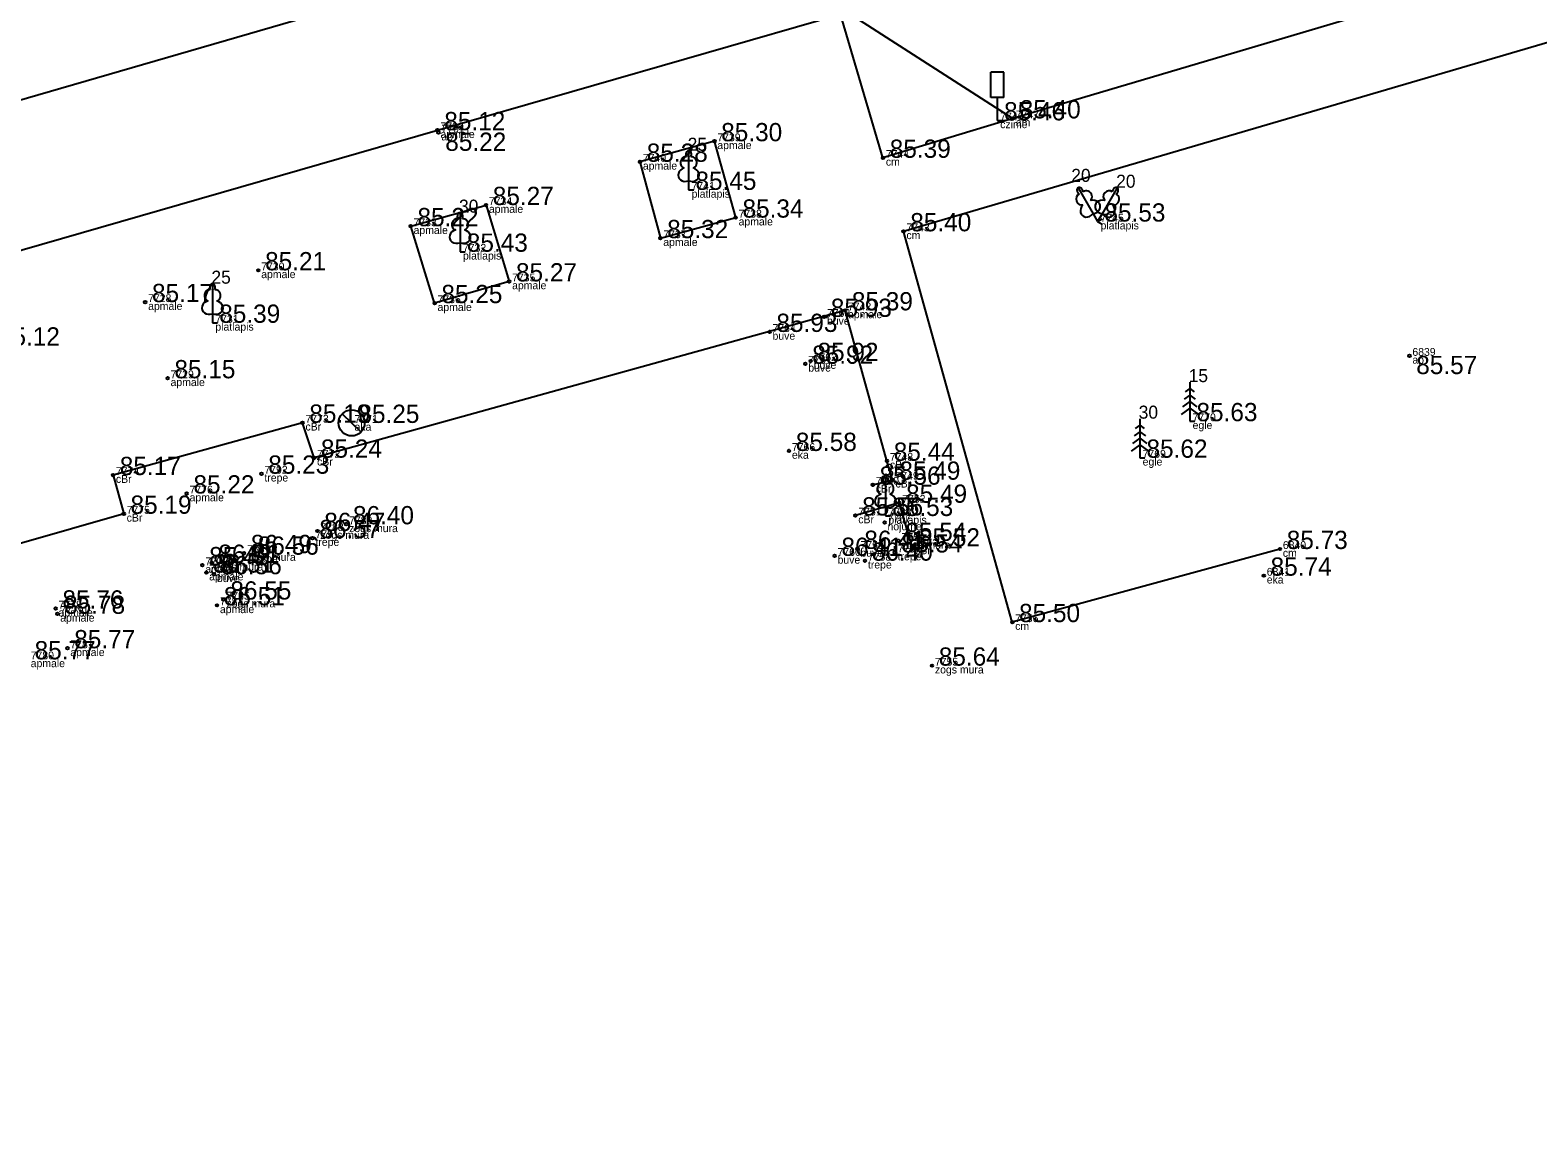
# Model space of a CAD drawing. Extents: x 614911 to 615803, y 262110 to 264311.
# Drawn here: x 615140.5 to 615198.4, y 262487.8 to 262530.5 of the extents above; entities that cross this region are included whole.
import ezdxf

# ---------------------------------------------------------------- set-up
doc = ezdxf.new("R2010")
doc.units = 0
for name, color, linetype in [('Level 1', 7, 'Continuous'), ('Level 12', 7, 'Continuous'), ('Level 16', 7, 'Continuous'), ('Level 37', 7, 'Continuous'), ('Level 53', 7, 'Continuous'), ('Level 54', 7, 'Continuous'), ('Level 57', 7, 'Continuous'), ('Level 58', 7, 'Continuous')]:
    doc.layers.add(name, color=color, linetype=linetype)

msp = doc.modelspace()

# ---------------------------------------------------------------- linework, layer by layer
at = {"layer": 'Level 1'}
for p, q in [((615165.777, 262524.715), (615165.777, 262524.368)), ((615165.777, 262524.368), (615165.977, 262524.368)), ((615181.308, 262523.452), (615181.481, 262523.151)), ((615181.654, 262523.452), (615181.481, 262523.151)), ((615181.481, 262523.151), (615181.654, 262523.251)), ((615181.481, 262523.151), (615181.654, 262523.051)), ((615156.999, 262522.34), (615156.999, 262521.993)), ((615156.999, 262521.993), (615157.199, 262521.993)), ((615147.492, 262519.614), (615147.492, 262519.267)), ((615147.492, 262519.267), (615147.692, 262519.267)), ((615185.015, 262516.74), (615184.839, 262516.612)), ((615185.015, 262516.99), (615185.015, 262515.49)), ((615185.015, 262516.74), (615185.189, 262516.612)), ((615185.015, 262516.24), (615184.737, 262516.036)), ((615185.015, 262516.49), (615184.799, 262516.332)), ((615185.015, 262516.49), (615185.231, 262516.332)), ((615185.015, 262516.24), (615185.293, 262516.036)), ((615183.096, 262515.587), (615183.096, 262514.087)), ((615185.015, 262515.99), (615184.683, 262515.746)), ((615185.015, 262515.99), (615185.349, 262515.746)), ((615185.015, 262515.49), (615185.215, 262515.49)), ((615183.096, 262515.087), (615182.88, 262514.929)), ((615183.096, 262515.337), (615182.92, 262515.209)), ((615183.096, 262515.337), (615183.27, 262515.209)), ((615183.096, 262515.087), (615183.312, 262514.929)), ((615183.096, 262514.587), (615182.764, 262514.343)), ((615183.096, 262514.837), (615182.818, 262514.633)), ((615183.096, 262514.837), (615183.374, 262514.633)), ((615183.096, 262514.587), (615183.43, 262514.343)), ((615183.096, 262514.087), (615183.296, 262514.087)), ((615173.333, 262512.199), (615173.333, 262511.852)), ((615173.333, 262511.852), (615173.533, 262511.852))]:
    msp.add_line(p, q, dxfattribs=at)
for points in [[(615165.777, 262525.868), (615165.777, 262524.715)], [(615165.867, 262525.636), (615165.866, 262525.637)], [(615180.731, 262524.45), (615181.308, 262523.452)], [(615180.925, 262524.294), (615180.923, 262524.294)], [(615182.231, 262524.45), (615181.654, 262523.452)], [(615182.192, 262524.204), (615182.192, 262524.205)], [(615156.999, 262523.493), (615156.999, 262522.34)], [(615157.089, 262523.261), (615157.088, 262523.262)], [(615147.492, 262520.767), (615147.492, 262519.614)], [(615147.582, 262520.535), (615147.581, 262520.536)], [(615173.333, 262513.352), (615173.333, 262512.199)], [(615173.423, 262513.12), (615173.422, 262513.121)]]:
    msp.add_lwpolyline(points, dxfattribs=at)
for centre, major_axis, ratio, start_param, end_param in [((615165.649, 262525.423), (-0.039, -0.212), 0.861323, 3.141593, 6.283185), ((615165.777, 262525.718), (0, -0.15), 0.707107, 3.14537, 5.287485), ((615165.777, 262525.718), (0, -0.15), 0.707107, 0.995701, 3.137816), ((615165.905, 262525.423), (0.039, -0.212), 0.861323, 0, 3.141593), ((615165.687, 262524.961), (0.307, 0.095), 0.814445, 1.570796, 4.752015), ((615165.867, 262524.961), (-0.307, 0.095), 0.814445, 1.531171, 4.712389), ((615180.842, 262524.001), (0.073, -0.203), 0.861323, 3.141593, 6.283185), ((615180.806, 262524.32), (0.075, -0.13), 0.707107, 3.14537, 5.287485), ((615180.806, 262524.32), (0.075, -0.13), 0.707107, 0.995701, 3.137816), ((615181.065, 262524.129), (0.14, -0.165), 0.861323, 0, 3.141593), ((615181.897, 262524.129), (-0.14, -0.165), 0.861323, 3.141593, 6.283185), ((615182.156, 262524.32), (-0.075, -0.13), 0.707107, 3.14537, 5.287485), ((615182.12, 262524.001), (-0.073, -0.203), 0.861323, 0, 3.141593), ((615182.156, 262524.32), (-0.075, -0.13), 0.707107, 0.995701, 3.137816), ((615181.107, 262523.62), (0.218, 0.236), 0.814445, 1.570796, 4.752015), ((615181.262, 262523.709), (-0.313, -0.071), 0.814445, 1.531171, 4.712389), ((615181.7, 262523.709), (0.313, -0.071), 0.814445, 1.570796, 4.752015), ((615181.855, 262523.62), (-0.218, 0.236), 0.814445, 1.531171, 4.712389), ((615156.871, 262523.048), (-0.039, -0.212), 0.861323, 3.141593, 6.283185), ((615156.999, 262523.343), (0, -0.15), 0.707107, 3.14537, 5.287485), ((615156.999, 262523.343), (0, -0.15), 0.707107, 0.995701, 3.137816), ((615157.127, 262523.048), (0.039, -0.212), 0.861323, 0, 3.141593), ((615156.909, 262522.586), (0.307, 0.095), 0.814445, 1.570796, 4.752015), ((615157.089, 262522.586), (-0.307, 0.095), 0.814445, 1.531171, 4.712389), ((615147.492, 262520.617), (0, -0.15), 0.707107, 3.14537, 5.287485), ((615147.492, 262520.617), (0, -0.15), 0.707107, 0.995701, 3.137816), ((615147.402, 262519.86), (0.307, 0.095), 0.814445, 1.570796, 4.752015), ((615147.364, 262520.322), (-0.039, -0.212), 0.861323, 3.141593, 6.283185), ((615147.582, 262519.86), (-0.307, 0.095), 0.814445, 1.531171, 4.712389), ((615147.62, 262520.322), (0.039, -0.212), 0.861323, 0, 3.141593), ((615173.205, 262512.907), (-0.039, -0.212), 0.861323, 3.141593, 6.283185), ((615173.333, 262513.202), (0, -0.15), 0.707107, 3.14537, 5.287485), ((615173.333, 262513.202), (0, -0.15), 0.707107, 0.995701, 3.137816), ((615173.461, 262512.907), (0.039, -0.212), 0.861323, 0, 3.141593), ((615173.243, 262512.445), (0.307, 0.095), 0.814445, 1.570796, 4.752015), ((615173.423, 262512.445), (-0.307, 0.095), 0.814445, 1.531171, 4.712389)]:
    msp.add_ellipse(centre, major_axis=major_axis, ratio=ratio, start_param=start_param, end_param=end_param, dxfattribs=at)
at = {"layer": 'Level 12'}
for p, q in [((615152.477, 262515.772), (615153.195, 262515.076)), ((615152.836, 262515.424), (615152.835, 262515.423))]:
    msp.add_line(p, q, dxfattribs=at)
msp.add_circle((615152.836, 262515.424), 0.5, dxfattribs=at)
at = {"layer": 'Level 16'}
for p, q in [((615177.874, 262528.883), (615177.374, 262528.883)), ((615177.374, 262527.914), (615177.374, 262528.883)), ((615177.874, 262527.914), (615177.874, 262528.883)), ((615177.874, 262527.914), (615177.374, 262527.914)), ((615177.628, 262527.914), (615177.628, 262527.036)), ((615177.628, 262527.036), (615177.943, 262527.036))]:
    msp.add_line(p, q, dxfattribs=at)
at = {"layer": 'Level 37'}
for points in [[(615223.546, 262552.282), (615170.292, 262536.941), (615153.815, 262531.791), (615121.081, 262522.293), (615097.679, 262519.819), (615079.491, 262520.592), (615062.627, 262523.82), (615033.227, 262532.662), (615019.453, 262538.139)], [(615199.356, 262533.372), (615178.227, 262527.111), (615173.238, 262525.598), (615171.602, 262531.108), (615171.962, 262531.125), (615178.227, 262527.111)], [(615135.871, 262487.756), (615129.672, 262489.428), (615127.391, 262497.412), (615121.959, 262516.828), (615156.135, 262526.657), (615171.602, 262531.108)], [(615188.481, 262510.585), (615178.203, 262507.778), (615174.027, 262522.778), (615200.036, 262530.406)], [(615172.848, 262513.052), (615173.608, 262513.244), (615173.392, 262513.97), (615171.784, 262519.744), (615151.397, 262514.089), (615150.952, 262515.432), (615143.674, 262513.423), (615144.087, 262511.937), (615128.007, 262507.326), (615129.988, 262500.317)], [(615174.36, 262510.682), (615173.866, 262512.359), (615172.179, 262511.871)]]:
    msp.add_lwpolyline(points, dxfattribs=at)
for points in [[(615167.584, 262523.303), (615166.766, 262526.234), (615163.908, 262525.446), (615164.692, 262522.515)], [(615158.886, 262520.855), (615156.023, 262520.021), (615155.104, 262522.974), (615157.996, 262523.786)]]:
    msp.add_lwpolyline(points, close=True, dxfattribs=at)
at = {"layer": 'Level 57'}
for centre in [(615178.227, 262527.111), (615156.135, 262526.657), (615156.171, 262526.566), (615166.766, 262526.234), (615163.908, 262525.446), (615173.238, 262525.598), (615157.996, 262523.786), (615155.104, 262522.974), (615167.584, 262523.303), (615164.692, 262522.515), (615174.027, 262522.778), (615149.253, 262521.281), (615158.886, 262520.855), (615144.911, 262520.061), (615156.023, 262520.021), (615170.976, 262519.493), (615171.784, 262519.744), (615168.886, 262518.916), (615170.464, 262517.799), (615193.454, 262517.998), (615145.772, 262517.137), (615170.259, 262517.694), (615150.952, 262515.432), (615169.631, 262514.348), (615151.397, 262514.089), (615173.392, 262513.97), (615143.674, 262513.423), (615149.375, 262513.475), (615173.608, 262513.244), (615146.503, 262512.716), (615172.848, 262513.052), (615144.087, 262511.937), (615173.866, 262512.359), (615152.627, 262511.533), (615172.179, 262511.871), (615173.3, 262511.604), (615151.336, 262511.003), (615151.525, 262511.275), (615173.837, 262510.895), (615148.706, 262510.428), (615148.971, 262510.367), (615171.383, 262510.322), (615172.262, 262510.589), (615173.69, 262510.451), (615174.36, 262510.682), (615188.481, 262510.585), (615147.106, 262509.962), (615147.254, 262509.679), (615147.46, 262510.054), (615147.553, 262509.616), (615172.549, 262510.136), (615187.862, 262509.561), (615147.919, 262508.645), (615141.47, 262508.3), (615141.537, 262508.098), (615147.669, 262508.424), (615178.203, 262507.778), (615141.924, 262506.775), (615175.121, 262506.108)]:
    msp.add_circle(centre, 0.05, dxfattribs=at)
at = {"layer": 'Level 58'}
for centre in [(615178.227, 262527.111), (615156.135, 262526.657), (615156.171, 262526.566), (615166.766, 262526.234), (615163.908, 262525.446), (615173.238, 262525.598), (615157.996, 262523.786), (615155.104, 262522.974), (615167.584, 262523.303), (615164.692, 262522.515), (615174.027, 262522.778), (615149.253, 262521.281), (615158.886, 262520.855), (615144.911, 262520.061), (615156.023, 262520.021), (615170.976, 262519.493), (615171.784, 262519.744), (615168.886, 262518.916), (615170.464, 262517.799), (615193.454, 262517.998), (615145.772, 262517.137), (615170.259, 262517.694), (615150.952, 262515.432), (615169.631, 262514.348), (615151.397, 262514.089), (615173.392, 262513.97), (615143.674, 262513.423), (615149.375, 262513.475), (615173.608, 262513.244), (615146.503, 262512.716), (615172.848, 262513.052), (615144.087, 262511.937), (615173.866, 262512.359), (615152.627, 262511.533), (615172.179, 262511.871), (615173.3, 262511.604), (615151.336, 262511.003), (615151.525, 262511.275), (615173.837, 262510.895), (615148.706, 262510.428), (615148.971, 262510.367), (615171.383, 262510.322), (615172.262, 262510.589), (615173.69, 262510.451), (615174.36, 262510.682), (615188.481, 262510.585), (615147.106, 262509.962), (615147.254, 262509.679), (615147.46, 262510.054), (615147.553, 262509.616), (615172.549, 262510.136), (615187.862, 262509.561), (615147.919, 262508.645), (615141.47, 262508.3), (615141.537, 262508.098), (615147.669, 262508.424), (615178.203, 262507.778), (615141.924, 262506.775), (615175.121, 262506.108)]:
    msp.add_circle(centre, 0.05, dxfattribs=at)

# ---------------------------------------------------------------- texts
at = {"layer": 'Level 1'}
for s, p in [(' 25', (615165.552, 262525.868)), (' 20', (615180.281, 262524.675)), (' 20', (615182.006, 262524.45)), (' 30', (615156.774, 262523.493)), (' 25', (615147.267, 262520.767)), (' 15', (615184.79, 262516.99)), (' 30', (615182.871, 262515.587)), (' 35', (615173.108, 262513.352))]:
    msp.add_text(s, height=0.5, dxfattribs=at).set_placement(p)
at = {"layer": 'Level 53'}
for s, p in [(' czime', (615177.628, 262526.736)), (' am', (615178.227, 262526.811)), (' apmale', (615156.135, 262526.357)), (' ap', (615156.171, 262526.266)), (' apmale', (615166.766, 262525.934)), (' apmale', (615163.908, 262525.146)), (' cm', (615173.238, 262525.298)), (' platlapis', (615165.777, 262524.068)), (' apmale', (615157.996, 262523.486)), (' apmale', (615155.104, 262522.674)), (' apmale', (615167.584, 262523.003)), (' platlapis', (615181.481, 262522.851)), (' apmale', (615164.692, 262522.215)), (' cm', (615174.027, 262522.478)), (' platlapis', (615156.999, 262521.693)), (' apmale', (615149.253, 262520.981)), (' apmale', (615158.886, 262520.555)), (' apmale', (615144.911, 262519.761)), (' apmale', (615156.023, 262519.721)), (' buve', (615170.976, 262519.193)), (' apmale', (615171.784, 262519.444)), (' platlapis', (615147.492, 262518.967)), (' buve', (615168.886, 262518.616)), (' buve', (615170.464, 262517.499)), (' ap', (615193.454, 262517.698)), (' buve', (615170.259, 262517.394)), (' apmale', (615145.772, 262516.837)), (' egle', (615185.015, 262515.19)), (' cBr', (615150.952, 262515.132)), (' aka', (615152.836, 262515.124)), (' eka', (615169.631, 262514.048)), (' cBr', (615151.397, 262513.789)), (' cBr', (615173.392, 262513.67)), (' egle', (615183.096, 262513.787)), (' cBr', (615143.674, 262513.123)), (' trepe', (615149.375, 262513.175)), (' cBr', (615173.608, 262512.944)), (' apmale', (615146.503, 262512.416)), (' cBr', (615172.848, 262512.752)), (' cBr', (615173.866, 262512.059)), (' cBr', (615144.087, 262511.637)), (' zogs mura', (615152.627, 262511.233)), (' cBr', (615172.179, 262511.571)), (' nojume', (615173.3, 262511.304)), (' platlapis', (615173.333, 262511.552)), (' trepe', (615151.336, 262510.703)), (' zogs mura', (615151.525, 262510.975)), (' zogs mura', (615173.837, 262510.595)), (' zogs mura', (615148.706, 262510.128)), (' trepe', (615148.971, 262510.067)), (' buve', (615171.383, 262510.022)), (' buve', (615172.262, 262510.289)), (' trepe', (615173.69, 262510.151)), (' cBr', (615174.36, 262510.382)), (' cm', (615188.481, 262510.285)), (' apmale', (615147.106, 262509.662)), (' apmale', (615147.254, 262509.379)), (' zogs mura', (615147.46, 262509.754)), (' trepe', (615172.549, 262509.836)), (' buve', (615147.553, 262509.316)), (' eka', (615187.862, 262509.261)), (' zogs mura', (615147.919, 262508.345)), (' apmale', (615141.47, 262508)), (' apmale', (615141.537, 262507.798)), (' apmale', (615147.669, 262508.124)), (' cm', (615178.203, 262507.478)), (' apmale', (615141.924, 262506.475)), (' apmale', (615140.403, 262506.05)), (' zogs mura', (615175.121, 262505.808))]:
    msp.add_text(s, height=0.3, dxfattribs=at).set_placement(p)
at = {"layer": 'Level 54'}
for s, p in [(' 7746', (615177.628, 262527.036)), (' 7747', (615178.227, 262527.111)), (' 7700', (615156.135, 262526.657)), (' 7701', (615156.171, 262526.566)), (' 7739', (615166.766, 262526.234)), (' 7744', (615173.238, 262525.598)), (' 7740', (615163.908, 262525.446)), (' 7741', (615165.777, 262524.368)), (' 7734', (615157.996, 262523.786)), (' 7738', (615167.584, 262523.303)), (' 7733', (615155.104, 262522.974)), (' 7743', (615174.027, 262522.778)), (' 7745', (615181.481, 262523.151)), (' 7737', (615164.692, 262522.515)), (' 7732', (615156.999, 262521.993)), (' 7730', (615149.253, 262521.281)), (' 7735', (615158.886, 262520.855)), (' 7728', (615144.911, 262520.061)), (' 7736', (615156.023, 262520.021)), (' 7731', (615147.492, 262519.267)), (' 7763', (615170.976, 262519.493)), (' 7742', (615171.784, 262519.744)), (' 7764', (615168.886, 262518.916)), (' 7761', (615170.259, 262517.694)), (' 7762', (615170.464, 262517.799)), (' 6839', (615193.454, 262517.998)), (' 7729', (615145.772, 262517.137)), (' 7773', (615150.952, 262515.432)), (' 7771', (615152.836, 262515.424)), (' 7770', (615185.015, 262515.49)), (' 7772', (615151.397, 262514.089)), (' 7766', (615169.631, 262514.348)), (' 7769', (615183.096, 262514.087)), (' 7774', (615143.674, 262513.423)), (' 7792', (615149.375, 262513.475)), (' 7748', (615173.392, 262513.97)), (' 7750', (615172.848, 262513.052)), (' 7749', (615173.608, 262513.244)), (' 7776', (615146.503, 262512.716)), (' 7752', (615173.866, 262512.359)), (' 7775', (615144.087, 262511.937)), (' 7751', (615172.179, 262511.871)), (' 7768', (615173.333, 262511.852)), (' 7788', (615151.525, 262511.275)), (' 7789', (615152.627, 262511.533)), (' 7767', (615173.3, 262511.604)), (' 7791', (615151.336, 262511.003)), (' 7759', (615172.262, 262510.589)), (' 7754', (615173.837, 262510.895)), (' 7753', (615174.36, 262510.682)), (' 6840', (615188.481, 262510.585)), (' 7777', (615147.106, 262509.962)), (' 7786', (615147.46, 262510.054)), (' 7787', (615148.706, 262510.428)), (' 7790', (615148.971, 262510.367)), (' 7760', (615171.383, 262510.322)), (' 7758', (615172.549, 262510.136)), (' 7757', (615173.69, 262510.451)), (' 7783', (615147.254, 262509.679)), (' 7784', (615147.553, 262509.616)), (' 6841', (615187.862, 262509.561)), (' 7778', (615141.47, 262508.3)), (' 7782', (615147.669, 262508.424)), (' 7785', (615147.919, 262508.645)), (' 7779', (615141.537, 262508.098)), (' 7756', (615178.203, 262507.778)), (' 7781', (615141.924, 262506.775)), (' 7780', (615140.403, 262506.35)), (' 7755', (615175.121, 262506.108))]:
    msp.add_text(s, height=0.3, dxfattribs=at).set_placement(p)
at = {"layer": 'Level 58'}
for s, p in [(' 85.46', (615177.628, 262527.036)), (' 85.40', (615178.227, 262527.111)), (' 85.12', (615156.135, 262526.657)), (' 85.22', (615156.171, 262525.866)), (' 85.30', (615166.766, 262526.234)), (' 85.28', (615163.908, 262525.446)), (' 85.39', (615173.238, 262525.598)), (' 85.45', (615165.777, 262524.368)), (' 85.27', (615157.996, 262523.786)), (' 85.22', (615155.104, 262522.974)), (' 85.34', (615167.584, 262523.303)), (' 85.53', (615181.481, 262523.151)), (' 85.32', (615164.692, 262522.515)), (' 85.40', (615174.027, 262522.778)), (' 85.43', (615156.999, 262521.993)), (' 85.21', (615149.253, 262521.281)), (' 85.27', (615158.886, 262520.855)), (' 85.17', (615144.911, 262520.061)), (' 85.25', (615156.023, 262520.021)), (' 85.93', (615170.976, 262519.493)), (' 85.39', (615171.784, 262519.744)), (' 85.39', (615147.492, 262519.267)), (' 85.93', (615168.886, 262518.916)), (' 85.12', (615139.031, 262518.395)), (' 85.92', (615170.259, 262517.694)), (' 85.92', (615170.464, 262517.799)), (' 85.15', (615145.772, 262517.137)), (' 85.57', (615193.454, 262517.298)), (' 85.19', (615150.952, 262515.432)), (' 85.25', (615152.836, 262515.424)), (' 85.63', (615185.015, 262515.49)), (' 85.58', (615169.631, 262514.348)), (' 85.24', (615151.397, 262514.089)), (' 85.44', (615173.392, 262513.97)), (' 85.62', (615183.096, 262514.087)), (' 85.17', (615143.674, 262513.423)), (' 85.23', (615149.375, 262513.475)), (' 85.56', (615172.848, 262513.052)), (' 85.49', (615173.608, 262513.244)), (' 85.22', (615146.503, 262512.716)), (' 85.19', (615144.087, 262511.937)), (' 85.56', (615172.179, 262511.871)), (' 85.53', (615173.333, 262511.852)), (' 85.49', (615173.866, 262512.359)), (' 86.47', (615151.525, 262511.275)), (' 86.40', (615152.627, 262511.533)), (' 86.57', (615151.336, 262511.003)), (' 85.54', (615173.837, 262510.895)), (' 86.49', (615148.706, 262510.428)), (' 86.56', (615148.971, 262510.367)), (' 86.41', (615171.383, 262510.322)), (' 86.41', (615172.262, 262510.589)), (' 86.40', (615172.549, 262510.136)), (' 85.54', (615173.69, 262510.451)), (' 85.52', (615174.36, 262510.682)), (' 85.73', (615188.481, 262510.585)), (' 85.49', (615147.106, 262509.962)), (' 86.51', (615147.254, 262509.679)), (' 86.51', (615147.46, 262510.054)), (' 86.56', (615147.553, 262509.616)), (' 85.74', (615187.862, 262509.561)), (' 86.51', (615147.669, 262508.424)), (' 86.55', (615147.919, 262508.645)), (' 85.76', (615141.47, 262508.3)), (' 85.78', (615141.537, 262508.098)), (' 85.50', (615178.203, 262507.778)), (' 85.77', (615141.924, 262506.775)), (' 85.77', (615140.403, 262506.35)), (' 85.64', (615175.121, 262506.108))]:
    msp.add_text(s, height=0.7, dxfattribs=at).set_placement(p)

doc.saveas('drawing.dxf')
